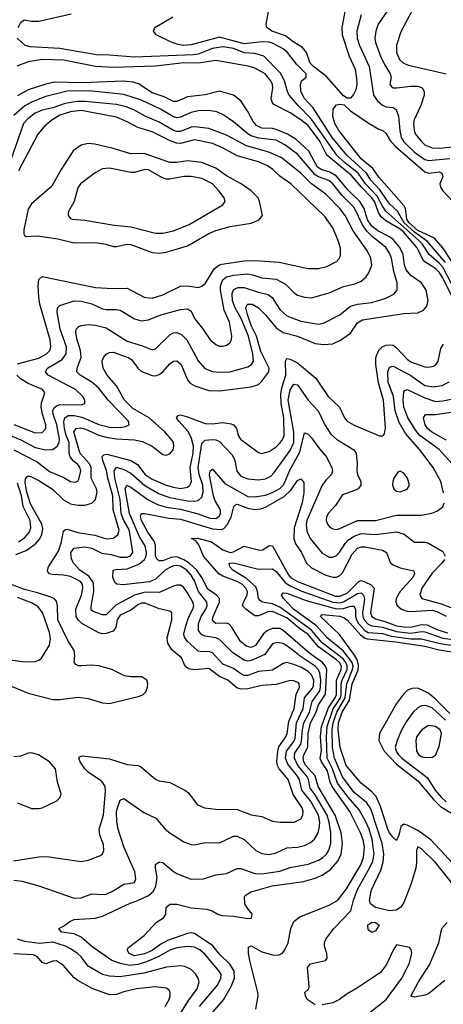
# Model space of a CAD drawing. Header units: inches. Extents: x 1308407 to 1441228, y 959628 to 1036311.
# Tile 580 of 656: x 1384863 to 1387254, y 1013443 to 1018995. Entities that reach past the tile are written whole.
import ezdxf

# ---------------------------------------------------------------- set-up
doc = ezdxf.new("R2010")
doc.units = ezdxf.units.IN
doc.header["$MEASUREMENT"] = 0
doc.layers.add('B3081', color=7, linetype='Continuous')

msp = doc.modelspace()

# ---------------------------------------------------------------- linework, layer by layer
at = {"layer": 'B3081', "color": 5}
for points, elevation in [([(1386700.2, 1019050), (1386680.5, 1018950), (1386682.5, 1018910), (1386722.7, 1018790), (1386755.2, 1018715.2), (1386763.3, 1018663.3), (1386765.1, 1018630), (1386760.3, 1018599.7), (1386747.1, 1018572.9), (1386730, 1018553.1), (1386710, 1018552.1), (1386690, 1018564.6), (1386594.6, 1018674.6), (1386520.1, 1018730), (1386501.6, 1018750), (1386481.5, 1018810), (1386458.7, 1018838.7), (1386406.8, 1018870), (1386363.1, 1018903.1), (1386285.1, 1018930), (1386257, 1018950), (1386254.5, 1018970), (1386269.3, 1019050)], 2720), ([(1387079.1, 1019050), (1387013.8, 1018926.2), (1386989.6, 1018850.4), (1386989.5, 1018810), (1387006.9, 1018770), (1387029.3, 1018750), (1387057.8, 1018737.8), (1387270.1, 1018690.1)], 2780), ([(1384853.5, 1018950), (1384870, 1018980.2), (1384890, 1018993.2), (1384930, 1018985.8), (1384970, 1018986.3), (1385152.3, 1019027.7)], 2760), ([(1387266.5, 1017626.5), (1387164.9, 1017744.9), (1387090, 1017796.8), (1387032.1, 1017850), (1386994.4, 1017914.4), (1386950, 1017956.6), (1386895.5, 1018035.5), (1386845.2, 1018090), (1386820.3, 1018130), (1386708.5, 1018230), (1386626.1, 1018330), (1386518.1, 1018498.1), (1386469.2, 1018550), (1386449.2, 1018590), (1386448, 1018632), (1386453.3, 1018650), (1386479.6, 1018670), (1386478.6, 1018690), (1386424.1, 1018744.1), (1386374.3, 1018810), (1386350.6, 1018830.6), (1386290, 1018862.6), (1386270, 1018867.9), (1386230.8, 1018869.2), (1386130, 1018858.7), (1385990, 1018895.4), (1385830, 1018852.6), (1385788.7, 1018848.7), (1385754.9, 1018854.9), (1385714, 1018870), (1385632.3, 1018910), (1385617, 1018930), (1385624.5, 1018950), (1385726.6, 1019010)], 2740), ([(1386790, 1019021.4), (1386765.1, 1018930), (1386767.9, 1018890), (1386779.7, 1018850), (1386835.6, 1018730), (1386860.3, 1018570), (1386879.7, 1018539.7), (1386910, 1018511.9), (1386930, 1018503), (1386970, 1018499.5), (1386987.6, 1018487.6), (1386999.9, 1018450), (1387007.3, 1018370), (1387015.7, 1018330), (1387030, 1018306.2), (1387090, 1018247.4), (1387150, 1018206.6), (1387170, 1018200.1), (1387290, 1018212.4)], 2740), ([(1386936.3, 1019043.7), (1386885.4, 1018970), (1386873.1, 1018930), (1386867.8, 1018890), (1386870, 1018866), (1386898.4, 1018790), (1386921.7, 1018741.7), (1386953.8, 1018690), (1386959.2, 1018670), (1386952.2, 1018630), (1386959.6, 1018619.6), (1386970.9, 1018610.9), (1386989.6, 1018609.6), (1387070, 1018620.3), (1387110, 1018620.1), (1387133.6, 1018610), (1387145.2, 1018590), (1387146, 1018570), (1387126.9, 1018510), (1387089.3, 1018430.7), (1387084.7, 1018410), (1387088.7, 1018370), (1387097.3, 1018350), (1387128.4, 1018310), (1387150, 1018289.6), (1387190, 1018271.4), (1387230, 1018269.7), (1387310, 1018277)], 2760), ([(1387321.7, 1017461.7), (1387250, 1017599.2), (1387230, 1017622.7), (1387173.7, 1017670), (1387134.2, 1017730), (1387114.7, 1017750), (1386930, 1017914.7), (1386910, 1017942.5), (1386880.1, 1018000.1), (1386815, 1018070), (1386772.8, 1018130), (1386695.4, 1018190), (1386651.9, 1018230), (1386510, 1018434.4), (1386434.7, 1018510), (1386383.9, 1018570), (1386373.7, 1018590), (1386356.3, 1018650), (1386334.1, 1018694.1), (1386241.5, 1018790), (1386190, 1018804.5), (1386130, 1018808), (1386070, 1018831.5), (1386010, 1018842.6), (1385950, 1018832.6), (1385870, 1018800.8), (1385843.8, 1018796.2), (1385510, 1018782.6), (1385370, 1018794.6), (1385296.2, 1018796.2), (1385090, 1018831.6), (1384921, 1018841), (1384892.7, 1018850), (1384848, 1018890)], 2760), ([(1387299.2, 1017439.2), (1387250, 1017539.6), (1387230, 1017570.5), (1387210, 1017592.5), (1387149.8, 1017629.8), (1387140.2, 1017640.2), (1387103.6, 1017710), (1387030, 1017796.3), (1387010, 1017814.2), (1386930, 1017860.3), (1386903.5, 1017883.5), (1386888, 1017908), (1386866.2, 1017966.2), (1386850.3, 1017990.3), (1386791.7, 1018050), (1386736.3, 1018116.3), (1386595.6, 1018230), (1386556.4, 1018310), (1386490, 1018397.9), (1386450, 1018430.5), (1386390, 1018469.6), (1386296.7, 1018516.6), (1386286.9, 1018530), (1386281.8, 1018550), (1386290.8, 1018610), (1386289.4, 1018630), (1386279.7, 1018650), (1386247.5, 1018690), (1386190, 1018722.2), (1386152.6, 1018732.6), (1385970, 1018765.4), (1385871, 1018749), (1385790, 1018750.6), (1385630, 1018732.9), (1385390, 1018724.7), (1385290, 1018730.5), (1385110, 1018766.9), (1384990, 1018770.8), (1384910, 1018757.3), (1384847.2, 1018732.8)], 2780), ([(1384840.8, 1015979.2), (1384899.2, 1016000.8), (1384950, 1016038), (1384974.4, 1016065.6), (1384988.4, 1016090), (1384994, 1016126), (1384988.5, 1016150), (1384924.2, 1016264.2), (1384902.8, 1016330), (1384894.1, 1016385.9), (1384895, 1016405), (1384902.2, 1016417.8), (1384910, 1016422.1), (1384930, 1016417.5), (1384970, 1016396.4), (1385048, 1016348), (1385110, 1016287.8), (1385150, 1016265.3), (1385190, 1016257.7), (1385230, 1016257.7), (1385270, 1016268.5), (1385291.3, 1016288.7), (1385299.5, 1016330), (1385295.5, 1016350), (1385266.4, 1016410), (1385265.8, 1016470), (1385256, 1016490), (1385206.7, 1016546.7), (1385200.2, 1016560.2), (1385169, 1016670), (1385180.8, 1016690), (1385205.9, 1016694.1), (1385230, 1016688.1), (1385310, 1016651.7), (1385350, 1016640.5), (1385410, 1016630.6), (1385510, 1016625), (1385555.5, 1016615.5), (1385610.4, 1016590.4), (1385670, 1016542.6), (1385690, 1016538.8), (1385710, 1016545.9), (1385729.1, 1016570), (1385733.2, 1016590), (1385729.9, 1016610), (1385718.1, 1016630), (1385682.5, 1016670), (1385593.7, 1016750), (1385502, 1016802), (1385453.9, 1016850), (1385409.9, 1016930), (1385356.3, 1016990), (1385332.9, 1017030), (1385327.8, 1017070), (1385335.4, 1017090), (1385350, 1017108.4), (1385370, 1017118.7), (1385390, 1017119.3), (1385475.6, 1017090), (1385496.3, 1017076.3), (1385528.8, 1017030), (1385550, 1017011.6), (1385610, 1016988), (1385630, 1016987.4), (1385650, 1016993.6), (1385671.1, 1017010), (1385710, 1017054.3), (1385730, 1017069.3), (1385750, 1017071.8), (1385774.8, 1017050), (1385810, 1016964), (1385824.3, 1016944.3), (1385850.3, 1016930), (1385930, 1016904), (1385990, 1016902.8), (1386170, 1016924.6), (1386210, 1016937.5), (1386230, 1016955.7), (1386269, 1017010), (1386270.2, 1017030), (1386222.9, 1017122.9), (1386198.3, 1017210), (1386169.8, 1017270), (1386148.5, 1017331.5), (1386138.3, 1017370), (1386149.2, 1017390.8), (1386175.6, 1017390), (1386210.7, 1017370.7), (1386250, 1017330.8), (1386310, 1017258), (1386350, 1017230.1), (1386430.4, 1017210.4), (1386530, 1017169.2), (1386577.7, 1017162.3), (1386630, 1017167.5), (1386672.6, 1017187.4), (1386730, 1017227.8), (1386770, 1017285.1), (1386797.1, 1017302.9), (1387030, 1017338.6), (1387110, 1017341), (1387142.4, 1017357.6), (1387160, 1017380), (1387168.3, 1017411.7), (1387157.3, 1017470), (1387131.1, 1017510), (1387070, 1017552.7), (1387043.9, 1017583.9), (1387034.5, 1017610), (1387026.4, 1017670), (1387008.7, 1017710), (1386970, 1017755.5), (1386950.1, 1017770.1), (1386883.4, 1017803.4), (1386850, 1017830), (1386826.1, 1017866.1), (1386807.4, 1017930), (1386781.8, 1017970), (1386714.5, 1018034.5), (1386650, 1018111.6), (1386610, 1018137.7), (1386568.2, 1018148.2), (1386543.5, 1018163.6), (1386493.9, 1018253.9), (1386421.4, 1018321.4), (1386373.6, 1018350), (1386310, 1018376.1), (1386290, 1018381.1), (1386230, 1018384), (1386198.5, 1018398.5), (1386180.2, 1018420.2), (1386150, 1018476.8), (1386110, 1018537.4), (1386070, 1018568.3), (1385990, 1018591.5), (1385910, 1018570.8), (1385810, 1018560.1), (1385750, 1018533.8), (1385730, 1018533.3), (1385679, 1018559), (1385610, 1018581.8), (1385533.3, 1018633.3), (1385503.4, 1018643.4), (1385447.5, 1018647.5), (1385218.8, 1018638.8), (1385058.4, 1018641.6), (1385010, 1018631.4), (1384910, 1018599), (1384850, 1018566.3)], 2820), ([(1384830.2, 1016570), (1384960.9, 1016500.9), (1385030, 1016446.2), (1385112.5, 1016412.5), (1385150, 1016391.3), (1385173.5, 1016386.5), (1385190, 1016393.4), (1385196, 1016404), (1385207.8, 1016450), (1385201.7, 1016470), (1385190, 1016485.7), (1385165.5, 1016505.5), (1385147.5, 1016530), (1385142.3, 1016550), (1385141.6, 1016610), (1385125.6, 1016650), (1385116, 1016690), (1385112.1, 1016727.9), (1385116.6, 1016750), (1385137.1, 1016762.9), (1385170, 1016763.2), (1385212.7, 1016752.7), (1385310, 1016711.5), (1385370, 1016696.9), (1385430, 1016694.8), (1385459.5, 1016700.5), (1385479.7, 1016710), (1385476.5, 1016730), (1385361.3, 1016850), (1385310, 1016917.2), (1385269.1, 1016950), (1385204.2, 1016990), (1385184.8, 1017010), (1385187.5, 1017030), (1385209.2, 1017090.8), (1385206.1, 1017130), (1385186.9, 1017190), (1385179.6, 1017230), (1385182.3, 1017250), (1385196, 1017264), (1385210, 1017270.8), (1385250, 1017276.6), (1385290, 1017272.4), (1385350, 1017256.4), (1385470, 1017182.5), (1385555.6, 1017155.6), (1385610, 1017132.6), (1385630, 1017139.1), (1385710, 1017217.9), (1385730, 1017228.2), (1385750.1, 1017230.1), (1385777.9, 1017217.9), (1385805.5, 1017190), (1385870.5, 1017070.5), (1385908.5, 1017028.5), (1385950, 1017010.8), (1385990, 1017007.3), (1386049, 1017010), (1386150, 1017038.1), (1386170.4, 1017049.6), (1386182.8, 1017070), (1386178.9, 1017110), (1386154, 1017210), (1386112.8, 1017310), (1386079.6, 1017370), (1386064.5, 1017410), (1386061, 1017450), (1386068.5, 1017471.5), (1386080.5, 1017479.5), (1386095.2, 1017484.8), (1386130, 1017485.3), (1386210, 1017457.8), (1386265.2, 1017445.2), (1386287.8, 1017427.8), (1386330, 1017361.3), (1386370, 1017324.8), (1386450, 1017294.1), (1386550, 1017277), (1386577.3, 1017282.7), (1386668.9, 1017331.1), (1386730, 1017380.1), (1386768.7, 1017391.3), (1386850, 1017400.4), (1386930, 1017424.5), (1386973.5, 1017446.5), (1386992.8, 1017470), (1386992.5, 1017510), (1386974.1, 1017574.1), (1386961.7, 1017650), (1386950, 1017679), (1386928.2, 1017710), (1386852.3, 1017772.3), (1386822.8, 1017802.8), (1386797.7, 1017837.7), (1386750, 1017935.6), (1386683.1, 1018003.1), (1386630, 1018069.5), (1386607.5, 1018087.5), (1386550, 1018108.1), (1386530, 1018119.9), (1386430, 1018236.4), (1386359.3, 1018290), (1386310, 1018314.5), (1386210, 1018326.4), (1386170, 1018339.9), (1386150.9, 1018350.9), (1386070, 1018419.6), (1386015.5, 1018455.5), (1385974.8, 1018474.8), (1385930, 1018483.4), (1385870, 1018480.6), (1385830, 1018471.3), (1385770, 1018444.7), (1385750, 1018441.3), (1385730, 1018446.4), (1385657.7, 1018490), (1385550, 1018541), (1385450, 1018572.2), (1385253.5, 1018593.5), (1385130, 1018591.5), (1385010, 1018560.8), (1384929.8, 1018530.2), (1384891.8, 1018508.2), (1384830, 1018455.3)], 2840), ([(1384750, 1016673.7), (1384870, 1016626.5), (1384950, 1016582.8), (1385010.9, 1016569.1), (1385050, 1016571.3), (1385074.3, 1016590), (1385085.7, 1016610), (1385087.1, 1016630), (1385072.6, 1016710), (1385050.8, 1016770), (1385049.3, 1016790), (1385055.5, 1016804.5), (1385070, 1016817.8), (1385090, 1016824.3), (1385210, 1016822.4), (1385231, 1016830), (1385230.7, 1016850), (1385218.6, 1016870), (1385176.8, 1016910), (1385023.1, 1016990), (1385009, 1017010), (1385020.2, 1017030), (1385101.9, 1017078.1), (1385124.8, 1017110), (1385126.6, 1017150), (1385092, 1017250), (1385074.2, 1017345.7), (1385075.9, 1017370), (1385090, 1017383.5), (1385169.9, 1017410.1), (1385210, 1017408.4), (1385270, 1017392.8), (1385330, 1017364.3), (1385350, 1017360.1), (1385410, 1017361), (1385430, 1017355.9), (1385510, 1017307.1), (1385550, 1017297.2), (1385590, 1017302.2), (1385658.4, 1017330), (1385770, 1017361.5), (1385810, 1017363.9), (1385830.5, 1017350.5), (1385850.2, 1017310), (1385894.3, 1017254.3), (1385937.3, 1017190), (1385970, 1017162.8), (1385990, 1017154.7), (1386010, 1017153.8), (1386030, 1017159), (1386047.9, 1017172.1), (1386057.2, 1017190), (1386059.8, 1017210), (1386046, 1017290), (1386017.4, 1017357.4), (1385996.7, 1017470), (1385996.6, 1017490), (1386003.5, 1017516.5), (1386011, 1017530), (1386030, 1017544.3), (1386070, 1017555.1), (1386150, 1017561), (1386176.9, 1017556.9), (1386230, 1017538.3), (1386310, 1017532.2), (1386363.4, 1017503.4), (1386410, 1017455.5), (1386430, 1017441.8), (1386470, 1017429.4), (1386510, 1017427), (1386610, 1017453.9), (1386690, 1017489.5), (1386754.2, 1017505.8), (1386790, 1017520.2), (1386816.6, 1017543.4), (1386833.4, 1017566.6), (1386850.7, 1017610), (1386845.2, 1017650), (1386826, 1017690), (1386744.4, 1017804.4), (1386699, 1017890), (1386670, 1017929.2), (1386590, 1018011.5), (1386509.7, 1018069.7), (1386449.9, 1018130), (1386337.6, 1018217.6), (1386268.1, 1018248.1), (1386143.4, 1018283.4), (1386030, 1018342.9), (1385930, 1018381.3), (1385850, 1018390.3), (1385830, 1018387.9), (1385770, 1018364), (1385750, 1018363.9), (1385730, 1018369.9), (1385650, 1018416.8), (1385570.8, 1018450.8), (1385506.8, 1018486.8), (1385463.6, 1018503.6), (1385410, 1018517), (1385230, 1018533.6), (1385187.3, 1018532.7), (1385118.5, 1018521.5), (1385050, 1018497.1), (1384990, 1018484.4), (1384950, 1018467.3), (1384910, 1018438.2), (1384883.6, 1018410), (1384810, 1018199.5)], 2860), ([(1387345, 1017565), (1387250, 1017708.4), (1387203, 1017763), (1387110, 1017806.4), (1387060.5, 1017850), (1387046.9, 1017870), (1387040.8, 1017930), (1387030, 1017947.5), (1386890, 1018106), (1386855.2, 1018155.2), (1386790, 1018210.4), (1386663.8, 1018370), (1386640.9, 1018410), (1386629.9, 1018450), (1386632, 1018490), (1386650, 1018514.4), (1386670, 1018519.1), (1386694, 1018514), (1386730, 1018480.5), (1386834.3, 1018410), (1386890, 1018377.5), (1386912.9, 1018370), (1386930, 1018355.8), (1386952.9, 1018312.9), (1386980.9, 1018280.9), (1387150, 1018137.1), (1387171.5, 1018128.5), (1387230, 1018136.6), (1387245.2, 1018130), (1387250.1, 1018110), (1387233, 1018070), (1387238.3, 1018050), (1387251, 1018030), (1387364.2, 1017910)], 2720), ([(1384850, 1017055), (1384970, 1017086.7), (1385013.4, 1017110), (1385032.2, 1017130), (1385037.8, 1017150), (1385034.2, 1017190), (1384976.6, 1017390), (1384969.9, 1017430), (1384966.6, 1017493.4), (1384969.9, 1017530), (1384990, 1017546.3), (1385290, 1017483.7), (1385390, 1017478.3), (1385470, 1017481.7), (1385565.7, 1017430), (1385610, 1017425.4), (1385670, 1017444.1), (1385770, 1017492), (1385810, 1017494.4), (1385870, 1017485), (1385890, 1017491.8), (1385911.2, 1017508.8), (1385959.6, 1017590), (1385985.7, 1017610), (1386003.9, 1017616.1), (1386130, 1017635.4), (1386190, 1017637.2), (1386327.8, 1017627.8), (1386490, 1017592.3), (1386550, 1017591.7), (1386596.3, 1017603.7), (1386650, 1017631.7), (1386667.1, 1017650), (1386673.8, 1017666.2), (1386672.7, 1017707.3), (1386660.2, 1017750), (1386630, 1017821), (1386585.8, 1017885.8), (1386392.7, 1018070), (1386330, 1018112.6), (1386290.5, 1018150.5), (1386261.8, 1018170), (1386210, 1018192.8), (1386090, 1018227.7), (1386011.2, 1018271.2), (1385950, 1018296.3), (1385850, 1018316.8), (1385770, 1018297.2), (1385750, 1018298.8), (1385712.2, 1018312.2), (1385610, 1018361.6), (1385530, 1018387.5), (1385470, 1018419.3), (1385410, 1018444.2), (1385210, 1018482.3), (1385150, 1018475.1), (1385090, 1018455.6), (1385048.9, 1018431.1), (1385003.8, 1018396.2), (1384964.6, 1018350), (1384856.9, 1018143.1)], 2880), ([(1384828.2, 1014251.8), (1384970, 1014274.7), (1385016.2, 1014276.2), (1385210, 1014248.3), (1385250, 1014255.8), (1385317.9, 1014282.1), (1385329.8, 1014290.2), (1385338.2, 1014310), (1385335.8, 1014344.2), (1385315.6, 1014395.6), (1385311, 1014430), (1385335.8, 1014510), (1385346.3, 1014646.3), (1385344.4, 1014670), (1385334.5, 1014690), (1385322.4, 1014702.4), (1385250.7, 1014750), (1385229.9, 1014770), (1385204.4, 1014810), (1385196.9, 1014830), (1385201.8, 1014838.2), (1385216.1, 1014843.9), (1385370, 1014827.5), (1385470, 1014794.6), (1385529.5, 1014789.5), (1385543.6, 1014783.6), (1385630, 1014711.6), (1385650, 1014702.7), (1385710, 1014692.9), (1385795.5, 1014650), (1385814.7, 1014634.7), (1385863.8, 1014570), (1385906, 1014550), (1385970, 1014543.8), (1386090, 1014542), (1386170, 1014510.2), (1386230, 1014502.2), (1386290, 1014475.8), (1386330, 1014470.2), (1386412.3, 1014470), (1386450, 1014489.2), (1386461.6, 1014510), (1386463.2, 1014530), (1386457.5, 1014550), (1386405.8, 1014625.8), (1386377.9, 1014710), (1386327.9, 1014770), (1386317.1, 1014790), (1386314.2, 1014810), (1386319.4, 1014870), (1386325.9, 1014894.1), (1386364.6, 1014950), (1386373.2, 1014970), (1386382.5, 1015037.5), (1386411, 1015110), (1386422.7, 1015190), (1386441, 1015230), (1386440.7, 1015250), (1386435.4, 1015255.4), (1386410, 1015267.2), (1386390, 1015268.1), (1386310, 1015246.2), (1386230, 1015240.1), (1386150, 1015221), (1386110, 1015219.2), (1386087.8, 1015227.8), (1386037.8, 1015270), (1385990, 1015290.4), (1385930, 1015336.1), (1385850, 1015328.4), (1385814.9, 1015334.9), (1385797.2, 1015350), (1385775.5, 1015395.5), (1385720.8, 1015440.8), (1385698.4, 1015478.4), (1385695, 1015510), (1385721.6, 1015610), (1385721.5, 1015650), (1385710, 1015659.8), (1385650, 1015672.8), (1385570, 1015704.9), (1385550, 1015703.9), (1385530, 1015695.2), (1385490, 1015665.1), (1385430, 1015637.5), (1385412.2, 1015610), (1385404.4, 1015570), (1385390, 1015545.8), (1385350, 1015532.9), (1385330, 1015531.3), (1385310, 1015537.1), (1385213.8, 1015590), (1385192.8, 1015610), (1385181.5, 1015630), (1385179.1, 1015670), (1385211.5, 1015750), (1385219.8, 1015790), (1385217.4, 1015810), (1385206.3, 1015826.3), (1385150, 1015855.4), (1385110, 1015863.4), (1385046.3, 1015866.3), (1385030.5, 1015870.5), (1385022.2, 1015882.2), (1385019, 1015890), (1385026.1, 1015910), (1385082.6, 1015997.4), (1385098.6, 1016050), (1385109.6, 1016110.4), (1385120.7, 1016119.3), (1385130, 1016122.7), (1385190, 1016102.8), (1385287.2, 1016087.2), (1385350, 1016067.1), (1385390, 1016071.8), (1385416.9, 1016090), (1385423.4, 1016116.6), (1385390.2, 1016230), (1385388.8, 1016310), (1385359.7, 1016410), (1385353.3, 1016453.3), (1385331.4, 1016510), (1385328, 1016532), (1385338.2, 1016541.8), (1385354.8, 1016545.2), (1385490, 1016508.7), (1385527.1, 1016487.1), (1385571.7, 1016430), (1385610, 1016404.7), (1385690, 1016370.4), (1385730, 1016358.5), (1385770, 1016351.7), (1385810, 1016359.6), (1385823.2, 1016370), (1385831.5, 1016388.5), (1385824.5, 1016470), (1385842.2, 1016550), (1385843.2, 1016590), (1385833, 1016633), (1385813, 1016673), (1385760.4, 1016730), (1385747.3, 1016750), (1385756.8, 1016763.2), (1385770, 1016766.3), (1385810, 1016756.2), (1385910, 1016718.3), (1385950, 1016715.9), (1386010, 1016723.4), (1386056, 1016716), (1386070.2, 1016710), (1386087.1, 1016690), (1386095, 1016650), (1386108.4, 1016630), (1386210, 1016553.8), (1386230, 1016548), (1386270, 1016559), (1386310, 1016585.9), (1386330, 1016606.6), (1386346.9, 1016630), (1386354.6, 1016650), (1386354.4, 1016750), (1386339.1, 1016830), (1386336.7, 1016883.3), (1386341.7, 1016918.3), (1386364.9, 1016990), (1386363.1, 1017070), (1386370, 1017084.2), (1386390, 1017080.3), (1386430, 1017059.7), (1386533.9, 1016973.9), (1386604.5, 1016870), (1386668, 1016810), (1386695.2, 1016750), (1386711.4, 1016730), (1386750, 1016708), (1386870, 1016656.9), (1386891.2, 1016648.8), (1386912.6, 1016647.4), (1386921.3, 1016658.7), (1386926.4, 1016693.6), (1386916.9, 1016850), (1386887.3, 1016947.4), (1386872.4, 1017050), (1386873.1, 1017090), (1386889.6, 1017130.4), (1386909.3, 1017150.7), (1386930, 1017159.1), (1386950, 1017162), (1386970, 1017158.8), (1386990, 1017144.5), (1387050, 1017079.6), (1387070, 1017065.3), (1387150, 1017037.4), (1387170, 1017035.7), (1387198.5, 1017041.5), (1387211.3, 1017048.6), (1387224.3, 1017070), (1387239.8, 1017140.2), (1387254.1, 1017165.9)], 2780), ([(1387254.1, 1016325.9), (1387239.9, 1016390), (1387196.3, 1016470), (1387120.9, 1016570), (1387040.5, 1016660.5), (1387003.6, 1016723.6), (1386982.4, 1016790), (1386971.9, 1016870), (1386942.3, 1016950), (1386940.6, 1017010), (1386950, 1017035), (1386970, 1017040.1), (1387070, 1016989), (1387150, 1016931.4), (1387196, 1016924), (1387247.4, 1016932.6), (1387286.5, 1016953.5)], 2760), ([(1384830, 1016712.7), (1384950, 1016665), (1384990, 1016667.5), (1385009.9, 1016690), (1385010.3, 1016710), (1384990.7, 1016770.7), (1384983.7, 1016810), (1384986.6, 1016833.4), (1385005, 1016890), (1384991.9, 1016910), (1384910, 1016943.1), (1384866.4, 1016970), (1384846.9, 1016990)], 2880), ([(1384830, 1014142.8), (1384877.2, 1014137.2), (1384970, 1014110.2), (1385170, 1014040.8), (1385210, 1014043.9), (1385270, 1014065), (1385330, 1014060.9), (1385350, 1014064.1), (1385390, 1014082.3), (1385450, 1014120.9), (1385509.8, 1014130.3), (1385518.2, 1014150), (1385512.5, 1014190), (1385450.9, 1014330), (1385419.2, 1014430), (1385411.8, 1014470), (1385409.9, 1014530), (1385414.2, 1014550), (1385430, 1014593), (1385450, 1014602.4), (1385564.2, 1014524.2), (1385631.4, 1014491.4), (1385684.4, 1014430), (1385709.5, 1014409.5), (1385790, 1014359.1), (1385830, 1014343.2), (1385850, 1014342), (1385910, 1014355.9), (1385990, 1014352.9), (1386069.2, 1014390.7), (1386090, 1014390.9), (1386130, 1014371), (1386194.6, 1014310), (1386230, 1014293.2), (1386270, 1014288.1), (1386310, 1014296.1), (1386370, 1014325), (1386430, 1014328.9), (1386470, 1014338.1), (1386504.6, 1014355.4), (1386525.9, 1014374.1), (1386546.7, 1014410), (1386555.2, 1014444.8), (1386557, 1014470), (1386549.6, 1014510), (1386503.9, 1014590), (1386454.3, 1014650), (1386441.7, 1014710), (1386430.5, 1014730), (1386376.6, 1014796.6), (1386363.5, 1014830), (1386369.3, 1014870.7), (1386410, 1014925.1), (1386417, 1014943), (1386425.7, 1015030), (1386462.6, 1015110), (1386469.7, 1015170), (1386514.8, 1015225.2), (1386521.1, 1015238.9), (1386523.6, 1015270), (1386510, 1015300.8), (1386490, 1015319.1), (1386450, 1015343), (1386410, 1015359.6), (1386370, 1015369.4), (1386350, 1015365), (1386290, 1015326.8), (1386210, 1015319.2), (1386150, 1015297.3), (1386130, 1015296.9), (1386110, 1015305.9), (1386070, 1015336.2), (1386010, 1015361), (1385950, 1015424.5), (1385930, 1015431.9), (1385890, 1015429.9), (1385870, 1015433.7), (1385807.1, 1015490), (1385792.1, 1015512.1), (1385789.4, 1015530), (1385797.6, 1015570), (1385816.3, 1015623.7), (1385840.7, 1015670), (1385845.1, 1015690), (1385839.5, 1015710), (1385810, 1015763.4), (1385790, 1015792.2), (1385770, 1015805.2), (1385750, 1015806.4), (1385730, 1015800.5), (1385650, 1015765), (1385570, 1015766), (1385510.9, 1015750), (1385405.8, 1015694.2), (1385350, 1015639.4), (1385330, 1015639.3), (1385276.8, 1015656.8), (1385266.7, 1015666.7), (1385265.9, 1015685.9), (1385281.2, 1015770), (1385278.4, 1015818.4), (1385254.1, 1015854.1), (1385202, 1015890), (1385165.5, 1015930), (1385154.2, 1015954.2), (1385151.9, 1015990), (1385170, 1016014.1), (1385230, 1016022.5), (1385270, 1016014.3), (1385327.1, 1015987.1), (1385378.9, 1015978.9), (1385430, 1015964.6), (1385470, 1015964.1), (1385488.1, 1015971.9), (1385501.1, 1015990), (1385481.6, 1016110), (1385475.3, 1016130), (1385450, 1016171.3), (1385435.6, 1016210), (1385430, 1016290), (1385399.2, 1016410), (1385396.6, 1016450), (1385409, 1016471), (1385450, 1016458.1), (1385490, 1016437.5), (1385568.3, 1016368.3), (1385650, 1016320.7), (1385710, 1016301.2), (1385810, 1016280.8), (1385850, 1016279.1), (1385870, 1016284), (1385890, 1016302.3), (1385899, 1016330), (1385895.6, 1016370), (1385875.9, 1016430), (1385870.2, 1016470), (1385890, 1016605.7), (1385910, 1016623.8), (1385950, 1016627.7), (1385970, 1016625.5), (1385990, 1016615.7), (1386061.1, 1016541.1), (1386077.4, 1016510), (1386088.9, 1016448.9), (1386110, 1016420.1), (1386150, 1016405.5), (1386210, 1016400.9), (1386250, 1016405.9), (1386279.3, 1016420.7), (1386299.4, 1016440.6), (1386390, 1016565.7), (1386410.3, 1016609.7), (1386410.1, 1016670.1), (1386377.9, 1016850), (1386390, 1016907.6), (1386410, 1016939), (1386430, 1016936.5), (1386490.1, 1016850), (1386546.3, 1016790), (1386584.2, 1016710), (1386618.2, 1016658.2), (1386650, 1016629.5), (1386747.9, 1016570), (1386761.2, 1016550), (1386767.6, 1016490), (1386765.4, 1016450), (1386768.6, 1016430), (1386788.6, 1016390), (1386788.4, 1016370), (1386773, 1016350), (1386758.7, 1016341.3), (1386685.2, 1016314.8), (1386644.7, 1016255.3), (1386604.1, 1016210), (1386593.8, 1016190), (1386592.2, 1016170), (1386599.1, 1016150), (1386612.5, 1016132.5), (1386630, 1016122.9), (1386650, 1016120.6), (1386670, 1016125.6), (1386770, 1016170.5), (1386870, 1016170.1), (1386990, 1016201.5), (1387130, 1016201.5), (1387188, 1016212), (1387217, 1016223), (1387251.7, 1016248.3), (1387258.7, 1016270)], 2760), ([(1387321.5, 1016470), (1387230, 1016571.4), (1387120.7, 1016650), (1387098, 1016678), (1387053, 1016750), (1387030.5, 1016810), (1387026.2, 1016850), (1387030, 1016894.4), (1387036.1, 1016903.9), (1387049.5, 1016910), (1387150, 1016861.7), (1387210, 1016841.7), (1387250, 1016845), (1387337.3, 1016862.7)], 2740), ([(1387270, 1016623.6), (1387186.7, 1016670), (1387163.4, 1016690), (1387151.3, 1016710), (1387141, 1016750), (1387152.4, 1016767.6), (1387210, 1016767.9), (1387385.5, 1016794.5)], 2720), ([(1385878.2, 1013430), (1385978.7, 1013550), (1385998.7, 1013590), (1385999.1, 1013610), (1385989.3, 1013630), (1385910, 1013723.8), (1385878.8, 1013750), (1385850, 1013764.9), (1385809.1, 1013769.1), (1385750, 1013761), (1385710, 1013747.4), (1385647.1, 1013712.9), (1385577.9, 1013682.1), (1385530, 1013666.2), (1385482.3, 1013662.3), (1385432.5, 1013672.5), (1385382.9, 1013690), (1385270, 1013769.5), (1385210, 1013820.3), (1385170, 1013839.4), (1385099.3, 1013850), (1385084.5, 1013870), (1385110, 1013882.6), (1385145.7, 1013910), (1385170, 1013920.5), (1385290, 1013928), (1385330, 1013939.2), (1385486.8, 1014013.2), (1385530, 1014027.6), (1385590, 1014055.5), (1385618.8, 1014081.2), (1385630.6, 1014109.4), (1385638.5, 1014158.5), (1385629.2, 1014210), (1385629.8, 1014230.2), (1385650, 1014246), (1385670, 1014241.3), (1385730, 1014191.6), (1385750, 1014180.2), (1385828.9, 1014148.9), (1385899.3, 1014150), (1385970, 1014173), (1386030, 1014181.1), (1386090, 1014209.3), (1386110, 1014207.8), (1386190, 1014180.1), (1386230, 1014178.7), (1386330, 1014193.5), (1386390, 1014214.2), (1386490, 1014233.4), (1386550, 1014255), (1386572.3, 1014267.7), (1386595, 1014290), (1386607.9, 1014312.1), (1386618.8, 1014350), (1386619, 1014410), (1386610.2, 1014470), (1386598.5, 1014510), (1386530, 1014624.1), (1386502.1, 1014662.1), (1386493.1, 1014710), (1386483.3, 1014730), (1386432.6, 1014790), (1386412.9, 1014830), (1386413, 1014850), (1386417.9, 1014862.1), (1386449, 1014910), (1386453.7, 1014926.3), (1386458.2, 1014990), (1386467.2, 1015030), (1386498.3, 1015090), (1386512.8, 1015150), (1386556.6, 1015210), (1386561.3, 1015230), (1386561.5, 1015270), (1386556.1, 1015310), (1386548.9, 1015328.9), (1386530, 1015350.2), (1386445.6, 1015405.6), (1386390, 1015451.7), (1386350, 1015477.8), (1386316.4, 1015483.6), (1386290, 1015475.2), (1386245.3, 1015414.7), (1386170, 1015381.8), (1386150, 1015377.6), (1386130, 1015383.5), (1386065.2, 1015425.2), (1385990, 1015500.4), (1385969.9, 1015509.9), (1385910, 1015518.1), (1385887.9, 1015527.9), (1385872.6, 1015550), (1385871.6, 1015590), (1385886.6, 1015630), (1385913.3, 1015670), (1385921.2, 1015690), (1385919.4, 1015710), (1385871.1, 1015770), (1385848.8, 1015830), (1385830, 1015861.6), (1385806.2, 1015890), (1385770, 1015913.7), (1385750, 1015917.6), (1385730, 1015915.2), (1385710, 1015906.5), (1385684.6, 1015890), (1385630, 1015839.7), (1385595.9, 1015824.1), (1385447.4, 1015807.4), (1385410.8, 1015810.8), (1385400.5, 1015820.5), (1385388.7, 1015850), (1385389.9, 1015890.1), (1385405.2, 1015894.8), (1385470, 1015898.2), (1385535.5, 1015924.5), (1385567.4, 1015950), (1385576.5, 1015970), (1385579, 1015990), (1385570, 1016027), (1385539.2, 1016079.2), (1385481.7, 1016210), (1385458.3, 1016350), (1385467.6, 1016370), (1385490, 1016358.5), (1385587.5, 1016287.5), (1385641.4, 1016261.4), (1385690, 1016246.3), (1385770, 1016234.8), (1385869.1, 1016209.1), (1385935.3, 1016184.7), (1385970, 1016182.3), (1385990, 1016196.9), (1385995.5, 1016210), (1385995.2, 1016230), (1385964.6, 1016284.7), (1385956, 1016310), (1385934.3, 1016425.7), (1385937.6, 1016450), (1385950, 1016459.5), (1386020.1, 1016380.1), (1386150, 1016306.4), (1386190, 1016303.3), (1386250, 1016314.4), (1386290, 1016328.2), (1386330, 1016351.6), (1386349.5, 1016370), (1386361, 1016390), (1386385.4, 1016450), (1386443.2, 1016556.8), (1386470, 1016664.2), (1386490, 1016658), (1386510, 1016637.4), (1386554, 1016574), (1386591.7, 1016531.7), (1386623.7, 1016470), (1386628.6, 1016450), (1386622.9, 1016430), (1386590, 1016399.1), (1386569.7, 1016370.3), (1386483.4, 1016170), (1386479.3, 1016150), (1386482.7, 1016110), (1386502.2, 1016070), (1386570, 1015986), (1386610, 1015964.3), (1386630, 1015964.3), (1386650, 1015973.4), (1386670, 1015994), (1386699.7, 1016040.3), (1386718.7, 1016061.3), (1386750, 1016083.3), (1386790, 1016097.2), (1386870, 1016092.3), (1386990, 1016107.3), (1387032.8, 1016092.8), (1387090, 1016048.1), (1387150, 1016048.5), (1387170, 1016042.3), (1387250, 1015995.5), (1387264.1, 1015970)], 2740), ([(1385927.8, 1013370), (1386012.2, 1013467.8), (1386057.1, 1013542.9), (1386074.2, 1013590), (1386072.7, 1013630), (1386050, 1013668), (1385990, 1013724.8), (1385952.3, 1013772.3), (1385850, 1013842), (1385830, 1013845.2), (1385810, 1013841), (1385697.8, 1013802.2), (1385658.5, 1013781.5), (1385610, 1013746.2), (1385567.2, 1013727.2), (1385510, 1013716.3), (1385481.4, 1013730), (1385469.8, 1013750), (1385476.9, 1013763.1), (1385564.7, 1013830), (1385634.9, 1013905.1), (1385674, 1013930), (1385687.8, 1013950), (1385689.7, 1013990), (1385712.4, 1014007.6), (1385750, 1014007.1), (1385830, 1013986.6), (1385919.6, 1013979.6), (1385948.9, 1013968.9), (1385980.5, 1013950), (1386004.3, 1013944.3), (1386070, 1013940.5), (1386150, 1013925.7), (1386171.9, 1013928.1), (1386175.6, 1013950), (1386146.4, 1013986.4), (1386133.7, 1014010), (1386132.1, 1014050), (1386140.8, 1014059.2), (1386170, 1014075.9), (1386288.5, 1014111.5), (1386464.3, 1014135.7), (1386530, 1014153.8), (1386570, 1014171), (1386617.1, 1014202.9), (1386659.1, 1014250), (1386677.2, 1014290), (1386685, 1014350), (1386677.5, 1014410), (1386643.3, 1014510), (1386546.6, 1014670), (1386531.1, 1014731.1), (1386477.3, 1014790), (1386465.5, 1014810), (1386461.8, 1014830), (1386466.5, 1014850), (1386488.1, 1014891.9), (1386491.6, 1014970), (1386504.9, 1015030), (1386535.4, 1015090), (1386548.9, 1015131.1), (1386588.9, 1015191.1), (1386595.6, 1015330), (1386589.4, 1015350), (1386571.1, 1015370), (1386500, 1015420), (1386350, 1015550.6), (1386330, 1015560.9), (1386290, 1015561.3), (1386261.4, 1015550), (1386237.4, 1015530), (1386193.9, 1015466.1), (1386170, 1015454.7), (1386141.5, 1015461.5), (1386108.5, 1015488.5), (1386059.2, 1015570), (1386045.3, 1015585.3), (1386030, 1015591), (1385970.4, 1015590.4), (1385958.4, 1015598.4), (1385951.6, 1015610), (1385954.8, 1015630), (1385990.6, 1015710), (1385990.8, 1015730.8), (1385974.1, 1015750), (1385924, 1015784), (1385891, 1015850), (1385862.2, 1015890), (1385818.8, 1015930), (1385790, 1015949.5), (1385750, 1015965.6), (1385718, 1015962), (1385670, 1015943), (1385650, 1015943.2), (1385639.2, 1015950), (1385629.2, 1015969.2), (1385629.4, 1016030), (1385623.5, 1016050), (1385585.3, 1016105.3), (1385549.3, 1016170), (1385544.8, 1016195.2), (1385549.4, 1016210.6), (1385569.9, 1016210.1), (1385703.9, 1016183.9), (1385770, 1016178.9), (1385950, 1016123.8), (1386000.2, 1016119.8), (1386014.8, 1016125.2), (1386034, 1016146), (1386056.1, 1016190), (1386071.2, 1016248.8), (1386080.6, 1016259.4), (1386090, 1016263.3), (1386150, 1016240.6), (1386190, 1016233.2), (1386223.5, 1016236.5), (1386250, 1016245.5), (1386354.6, 1016305.4), (1386395.4, 1016344.6), (1386430, 1016395.5), (1386450, 1016406.3), (1386465.8, 1016385.8), (1386467, 1016327), (1386456, 1016270), (1386412.3, 1016130), (1386410.4, 1016070), (1386419.4, 1016039.4), (1386453.3, 1015990), (1386481.4, 1015930), (1386510, 1015903.4), (1386590, 1015862.2), (1386630, 1015851.6), (1386650, 1015852.1), (1386670, 1015860.1), (1386684.3, 1015875.7), (1386739.2, 1015980.8), (1386770, 1016015.3), (1386790, 1016022.6), (1386810, 1016023), (1386910, 1016002.8), (1386933.5, 1015990), (1386954.5, 1015934.5), (1386970, 1015920.6), (1387010, 1015904.7), (1387087.8, 1015887.8), (1387091.6, 1015870), (1387080.8, 1015850), (1387010.1, 1015770), (1386987.4, 1015730), (1386985.8, 1015710), (1386992.2, 1015692.2), (1387016.9, 1015670), (1387050, 1015659.5), (1387070, 1015658.3), (1387190, 1015665.1), (1387217.9, 1015657.9), (1387270, 1015630.6)], 2720), ([(1384856.3, 1016050), (1384890, 1016073.6), (1384916.4, 1016103.6), (1384926.2, 1016130), (1384921.4, 1016170), (1384882.6, 1016250), (1384873.2, 1016310), (1384850, 1016381.5)], 2840), ([(1386195.7, 1013415.7), (1386208.3, 1013490), (1386206, 1013510), (1386161.1, 1013690), (1386153.8, 1013730), (1386154.5, 1013765.5), (1386170, 1013773.1), (1386230, 1013738.6), (1386290, 1013721.8), (1386319.9, 1013720.1), (1386344.4, 1013730), (1386359.8, 1013750), (1386378, 1013790), (1386392.1, 1013870), (1386410, 1013910.3), (1386443.9, 1013936.1), (1386610, 1014001.8), (1386658, 1014030), (1386706.7, 1014093.3), (1386787.7, 1014230), (1386803.3, 1014270), (1386809.1, 1014330), (1386801.9, 1014370), (1386787, 1014410), (1386726.5, 1014530), (1386625.9, 1014670), (1386614.9, 1014694.9), (1386599.7, 1014759.7), (1386566, 1014810), (1386559.1, 1014830), (1386565.9, 1014874.1), (1386561.1, 1014950), (1386566.7, 1015010), (1386606.3, 1015113.7), (1386646, 1015174), (1386650.9, 1015190), (1386650.1, 1015270), (1386677.9, 1015330), (1386678.1, 1015350), (1386666.8, 1015370), (1386650, 1015385.8), (1386550, 1015458.2), (1386490, 1015528), (1386441.3, 1015561.3), (1386370, 1015621.2), (1386290, 1015657.5), (1386264, 1015656), (1386210, 1015633.6), (1386190, 1015634.1), (1386138.9, 1015670), (1386121.1, 1015690), (1386126.1, 1015710), (1386146.8, 1015750), (1386148, 1015770), (1386139.9, 1015790), (1386119.4, 1015810), (1386090, 1015827.4), (1386010, 1015856.7), (1385985.7, 1015870), (1385900.8, 1015970), (1385873.6, 1016033.6), (1385856.4, 1016056.4), (1385832, 1016070), (1385868, 1016072), (1385945.1, 1016050), (1386010, 1016005.6), (1386050, 1015990.5), (1386070, 1015993.6), (1386130, 1016026.9), (1386217.2, 1016002.8), (1386234.7, 1016005.3), (1386270, 1016030.1), (1386290, 1016027.7), (1386375.6, 1015870), (1386391.1, 1015850), (1386430, 1015826.3), (1386644.9, 1015744.9), (1386670, 1015743.8), (1386710, 1015761.9), (1386774.5, 1015825.5), (1386790, 1015831.9), (1386810, 1015825.3), (1386847.1, 1015807.1), (1386862.8, 1015790), (1386841.9, 1015650), (1386850.8, 1015630), (1386870, 1015616.4), (1386930, 1015600.1), (1386990, 1015577.2), (1387030, 1015571.1), (1387070, 1015569.4), (1387130, 1015584), (1387163, 1015583), (1387216.4, 1015556.4), (1387276.9, 1015536.9)], 2680), ([(1387259.8, 1015950), (1387245.9, 1015930), (1387190, 1015873.4), (1387133.1, 1015790), (1387120.2, 1015750), (1387132.7, 1015730), (1387240.8, 1015700.8), (1387319.7, 1015670)], 2740), ([(1386530, 1013439.8), (1386484.5, 1013470), (1386475.1, 1013490), (1386472.7, 1013510), (1386495.1, 1013530), (1386496.2, 1013543.8), (1386487.6, 1013650), (1386503.7, 1013670), (1386588.7, 1013690), (1386597.7, 1013702.3), (1386595.4, 1013730), (1386582.7, 1013770), (1386583.1, 1013790), (1386590.8, 1013810), (1386635.4, 1013870), (1386732.4, 1013970), (1386747.1, 1014030), (1386768.4, 1014090), (1386841.6, 1014218.4), (1386855.2, 1014250), (1386863.1, 1014290), (1386852.8, 1014372.8), (1386835, 1014430), (1386814.9, 1014474.9), (1386778.3, 1014538.3), (1386715.9, 1014610), (1386656.9, 1014690), (1386629, 1014770), (1386598.2, 1014830), (1386593.7, 1014950), (1386598, 1015010), (1386632.1, 1015107.9), (1386673.1, 1015170), (1386677.7, 1015190), (1386677.4, 1015250), (1386682, 1015270), (1386710.6, 1015330), (1386711.8, 1015350), (1386704.3, 1015370), (1386689.1, 1015390), (1386570, 1015481.1), (1386510, 1015552.9), (1386330, 1015682.8), (1386290, 1015700.3), (1386231.1, 1015710), (1386219, 1015719), (1386211, 1015731), (1386205.6, 1015770), (1386196, 1015796), (1386143.6, 1015843.6), (1386066.5, 1015890), (1386049.3, 1015910), (1386045.6, 1015930), (1386070, 1015932.8), (1386210, 1015895.9), (1386290, 1015897.4), (1386310, 1015884.1), (1386361.3, 1015821.3), (1386384.8, 1015804.8), (1386450, 1015775), (1386630, 1015710.6), (1386670, 1015707.2), (1386690, 1015713), (1386770, 1015758.8), (1386790, 1015762.5), (1386802.8, 1015750), (1386807.9, 1015727.9), (1386797.7, 1015650), (1386799, 1015630), (1386807.5, 1015610), (1386830, 1015586.7), (1386850, 1015576.4), (1386910, 1015570.2), (1386990, 1015544.2), (1387070, 1015535.8), (1387130, 1015544.1), (1387150, 1015542.1), (1387250, 1015507), (1387350, 1015494.5)], 2660), ([(1384650, 1015303.9), (1384910, 1015197.4), (1385050, 1015162.1), (1385090, 1015161.6), (1385193.6, 1015173.6), (1385250, 1015167.2), (1385330, 1015143.2), (1385370, 1015139.1), (1385539.2, 1015180.8), (1385559.3, 1015190), (1385574.8, 1015205.3), (1385584.2, 1015230), (1385586, 1015250), (1385579.7, 1015270), (1385552.3, 1015290), (1385490, 1015289.8), (1385454.9, 1015294.9), (1385382.9, 1015330), (1385310, 1015350.4), (1385270, 1015355.7), (1385210, 1015350.5), (1385191.9, 1015351.9), (1385179.3, 1015359.3), (1385170.6, 1015370.6), (1385173.4, 1015410), (1385170, 1015436.8), (1385133.8, 1015493.8), (1385077.1, 1015610), (1385075.5, 1015690), (1385070, 1015715.8), (1385056.5, 1015730), (1385037.9, 1015737.9), (1384963.6, 1015763.6), (1384890, 1015781.7), (1384810, 1015811)], 2820), ([(1384690, 1015401.1), (1384890, 1015373), (1384950, 1015376.5), (1384970, 1015382.6), (1384985.5, 1015394.5), (1385030, 1015468.4), (1385036.2, 1015503.8), (1385030, 1015538.7), (1384992.1, 1015652.1), (1384965.4, 1015685.4), (1384930, 1015707), (1384850, 1015737.4)], 2840), ([(1387299, 1014130), (1387210, 1014242.4), (1387130, 1014319.2), (1387110, 1014330.9), (1387102.2, 1014310), (1387102.9, 1014242.8), (1387098.4, 1014210), (1387070, 1014118.9), (1387030, 1014016.9), (1387014.5, 1013990), (1386986.9, 1013973.1), (1386949.5, 1013970.5), (1386870, 1013988.1), (1386842.5, 1014010), (1386837, 1014030), (1386848.3, 1014088.3), (1386901.3, 1014198.7), (1386914.8, 1014245.2), (1386917.4, 1014290), (1386908.1, 1014350), (1386845.1, 1014545.1), (1386820.2, 1014580.2), (1386750, 1014637.4), (1386684.7, 1014724.7), (1386638.5, 1014830), (1386628.8, 1014890), (1386626.6, 1014990), (1386631.6, 1015030), (1386652.6, 1015090), (1386700.5, 1015170), (1386708.4, 1015250), (1386741.8, 1015330), (1386744.8, 1015350), (1386739.9, 1015370), (1386690, 1015434.8), (1386598.5, 1015510), (1386537.2, 1015577.2), (1386408.4, 1015670), (1386352.1, 1015730), (1386340.6, 1015750), (1386350, 1015762.2), (1386370, 1015761.1), (1386479.2, 1015719.2), (1386650, 1015672.5), (1386690, 1015673.9), (1386730, 1015687.9), (1386748.5, 1015688.5), (1386757.7, 1015670), (1386758.6, 1015630), (1386763.9, 1015610), (1386775.6, 1015590), (1386810, 1015551.1), (1386830, 1015538.8), (1386910, 1015533), (1386959, 1015519), (1387070, 1015504.1), (1387130, 1015504.1), (1387236.3, 1015476.3), (1387323.3, 1015463.3)], 2640), ([(1387359.5, 1014179.5), (1387182.2, 1014370), (1387110, 1014422.9), (1387050, 1014453.2), (1387030, 1014458.9), (1387014.1, 1014445.9), (1387003.1, 1014396.9), (1386990, 1014366.3), (1386970, 1014382.8), (1386950, 1014409.1), (1386941, 1014430), (1386898.3, 1014558.3), (1386873.8, 1014613.8), (1386850, 1014640.8), (1386790, 1014690.4), (1386704.9, 1014790), (1386671.7, 1014890), (1386660.9, 1014990), (1386661.6, 1015030), (1386683.2, 1015090), (1386723.3, 1015156.7), (1386739.5, 1015250), (1386773.3, 1015326.7), (1386775.6, 1015355.6), (1386766.6, 1015386.6), (1386752.3, 1015412.3), (1386667.8, 1015527.8), (1386560.3, 1015630), (1386570, 1015640.2), (1386590, 1015639.6), (1386670, 1015631.2), (1386690, 1015623.2), (1386710, 1015610.1), (1386786, 1015526), (1386808.4, 1015508.4), (1386823.3, 1015503.3), (1386985.7, 1015485.7), (1387150, 1015461.5), (1387230, 1015441.5), (1387301.3, 1015430)], 2620), ([(1387290, 1015081.9), (1387210, 1015164.1), (1387170, 1015197.5), (1387110, 1015225.3), (1387075.9, 1015224.1), (1387050, 1015212.2), (1387028.8, 1015191.2), (1386990, 1015139.3), (1386893.3, 1014970), (1386890.4, 1014930), (1386919.9, 1014870), (1386990, 1014796.3), (1387110, 1014702.6), (1387197.7, 1014597.7), (1387238.3, 1014558.3), (1387310, 1014515.3)], 2620), ([(1387265.3, 1015045.3), (1387190, 1015114.8), (1387152.9, 1015127.2), (1387130, 1015124.9), (1387110, 1015114.9), (1387083, 1015090), (1387044.8, 1015035.2), (1387016, 1014984), (1386992.6, 1014930), (1386982.7, 1014890), (1386987.4, 1014870), (1387000.1, 1014850), (1387019, 1014830), (1387161.7, 1014721.7), (1387207.2, 1014650), (1387241, 1014610), (1387270, 1014584.9)], 2640), ([(1384850, 1014579.6), (1384930, 1014546.3), (1384970, 1014545.8), (1384990, 1014551.4), (1385071.8, 1014590), (1385091.5, 1014610), (1385096.9, 1014630), (1385076.1, 1014696.1), (1385065.4, 1014770), (1385030.6, 1014810), (1384968, 1014850), (1384930, 1014860.2), (1384910, 1014858.7), (1384870, 1014841.8), (1384830, 1014837.3)], 2820), ([(1387262.7, 1013577.3), (1387170, 1013502.4), (1387150, 1013494.5), (1387090, 1013483), (1387070, 1013489.2), (1387114.2, 1013570), (1387175.3, 1013664.7), (1387228.5, 1013788.5), (1387245.1, 1013870), (1387275.8, 1013904.2)], 2640), ([(1385733.1, 1013330), (1385816.1, 1013463.9), (1385863.4, 1013530), (1385875.4, 1013570), (1385870.9, 1013590.9), (1385855.3, 1013615.3), (1385830, 1013638.9), (1385795.4, 1013655.4), (1385770, 1013659.5), (1385691.5, 1013651.5), (1385562.5, 1013617.5), (1385430, 1013597.8), (1385370, 1013601.4), (1385330, 1013611.6), (1385250, 1013658.5), (1385209.9, 1013709.9), (1385188.8, 1013728.8), (1385153.8, 1013753.8), (1385121.2, 1013770), (1385050, 1013792.9), (1384973.9, 1013786.1), (1384890, 1013797.3), (1384849.6, 1013809.6)], 2760), ([(1386831.9, 1013390), (1386931.1, 1013470), (1387020.2, 1013590), (1387060.9, 1013670), (1387075.7, 1013730), (1387072.2, 1013752.2), (1387062.8, 1013762.8), (1386990, 1013778.4), (1386970, 1013748.2), (1386933.6, 1013666.4), (1386898.5, 1013621.5), (1386770, 1013536), (1386710, 1013501.7), (1386667.2, 1013470), (1386630, 1013450.4), (1386570, 1013440.2)], 2660), ([(1385684.5, 1013430), (1385706.8, 1013470), (1385712.2, 1013490), (1385711.3, 1013511.3), (1385704, 1013524), (1385690, 1013534.4), (1385630, 1013541.9), (1385522, 1013530), (1385450, 1013512.4), (1385410, 1013497.7), (1385370, 1013495.3), (1385271.4, 1013531.4), (1385190, 1013577.1), (1385170, 1013591.3), (1385110, 1013662.3), (1385070, 1013687.2), (1385050, 1013685.5), (1385010, 1013671.5), (1384990, 1013678.4), (1384962.3, 1013710), (1384941.2, 1013721.2), (1384830, 1013726.9)], 2780)]:
    msp.add_lwpolyline(points, dxfattribs=dict(at, elevation=elevation))
for points, elevation in [([(1385250, 1018297.3), (1385210, 1018287.7), (1385163.8, 1018256.2), (1385096.6, 1018150), (1385044.3, 1018055.7), (1384930, 1017956.2), (1384910, 1017926.8), (1384887, 1017810), (1384886.7, 1017786.7), (1384892.7, 1017772.7), (1384963.5, 1017776.5), (1385078.7, 1017758.7), (1385170, 1017736.4), (1385290, 1017739.2), (1385348.9, 1017728.9), (1385390, 1017716.2), (1385410, 1017715.1), (1385470, 1017728.5), (1385490, 1017727), (1385610, 1017681.5), (1385650, 1017678.8), (1385690, 1017684.8), (1385810, 1017720.1), (1385930, 1017788.4), (1385970, 1017805.4), (1386050, 1017829.1), (1386170, 1017846.8), (1386214.3, 1017865.7), (1386233.5, 1017890), (1386216.8, 1017970), (1386207.7, 1017990), (1386170, 1018029.2), (1386112.3, 1018070), (1386030, 1018113.9), (1385970, 1018156.7), (1385890.9, 1018190), (1385810, 1018199.2), (1385750, 1018189.6), (1385710, 1018190.3), (1385570, 1018237.5), (1385550, 1018240.6), (1385490, 1018237.6), (1385390, 1018268.3), (1385286.8, 1018293.2)], 2920), ([(1385370, 1018156.8), (1385330, 1018154), (1385288.5, 1018131.5), (1385205.8, 1018070), (1385190, 1018047), (1385170.2, 1017969.8), (1385136.4, 1017910), (1385136.4, 1017890), (1385150, 1017873), (1385158, 1017870), (1385230, 1017863.5), (1385395.6, 1017835.6), (1385490, 1017826.3), (1385630, 1017790.8), (1385670, 1017791.4), (1385730, 1017804.4), (1385819.2, 1017840.8), (1386009.7, 1017950), (1386021.7, 1017970), (1386016.8, 1017990), (1385987.4, 1018030), (1385950, 1018069.8), (1385890, 1018099.5), (1385831.3, 1018111.3), (1385790, 1018111.4), (1385710, 1018095.8), (1385690, 1018095.9), (1385664.4, 1018104.4), (1385590, 1018147.9), (1385569.6, 1018150.4), (1385510, 1018133.7), (1385490, 1018132.8)], 2940), ([(1387010, 1016449.3), (1386996.3, 1016443.7), (1386974.9, 1016410), (1386968.7, 1016390), (1386967.2, 1016370), (1386973.4, 1016350), (1386990, 1016335.5), (1387010, 1016332.4), (1387050, 1016346.7), (1387063.6, 1016370), (1387051.2, 1016410), (1387030, 1016437)], 2780), ([(1387170, 1015014.1), (1387132.2, 1014990), (1387102.6, 1014950), (1387098.6, 1014930), (1387102.3, 1014870), (1387114.6, 1014850), (1387130, 1014839.7), (1387150, 1014834), (1387190, 1014836.5), (1387210, 1014848.4), (1387230, 1014895.8), (1387243.6, 1014970), (1387235.2, 1014990), (1387210, 1015009.1)], 2660), ([(1386850, 1013846.6), (1386830, 1013862), (1386827.1, 1013890), (1386850, 1013905.5), (1386870, 1013904.4), (1386891, 1013889), (1386870, 1013857)], 2640)]:
    msp.add_lwpolyline(points, close=True, dxfattribs=dict(at, elevation=elevation))

doc.saveas('drawing.dxf')
